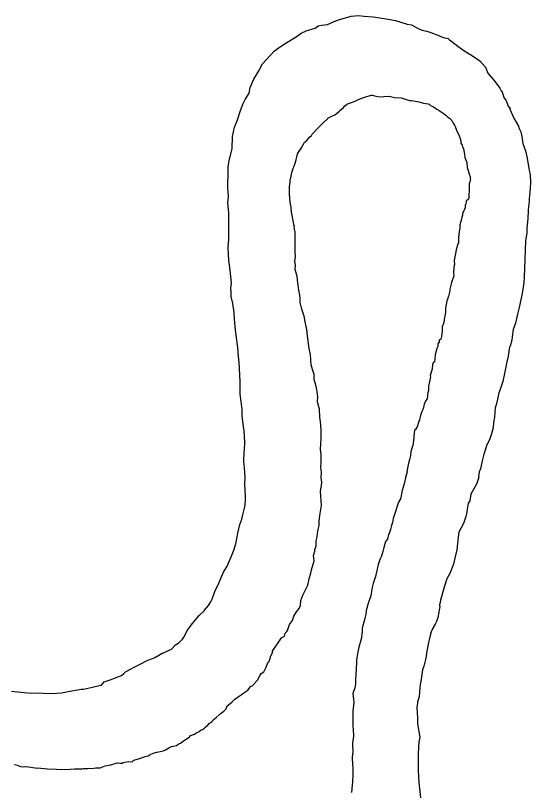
# Model space of a CAD drawing. Extents: x -939622 to -934222, y 1383701 to 1385301.
# Drawn here: x -936037.08 to -936033.04, y 1384133.22 to 1384139.3 of the extents above; entities that cross this region are included whole.
import ezdxf

# ---------------------------------------------------------------- set-up
doc = ezdxf.new("R2010")
doc.units = 0
doc.layers.add('Level 9', color=7, linetype='Continuous')

msp = doc.modelspace()

# ---------------------------------------------------------------- linework, layer by layer
at = {"layer": 'Level 9'}
for points in [[(-936034.5816, 1384139.2571), (-936034.5393, 1384139.2726), (-936034.4919, 1384139.2844), (-936034.447, 1384139.2986), (-936034.3902, 1384139.3034), (-936034.3452, 1384139.2986), (-936034.2742, 1384139.2939), (-936034.189, 1384139.2797), (-936034.0991, 1384139.2655), (-936034.0083, 1384139.2367)], [(-936035.1732, 1384138.869), (-936035.1446, 1384138.9248), (-936035.0844, 1384138.9907), (-936035.0499, 1384139.0254), (-936035.0034, 1384139.0606), (-936034.9653, 1384139.0833), (-936034.8805, 1384139.1353), (-936034.8397, 1384139.1642), (-936034.8015, 1384139.184), (-936034.7303, 1384139.2052), (-936034.707, 1384139.2213), (-936034.6803, 1384139.2285), (-936034.6324, 1384139.2336), (-936034.5823, 1384139.257), (-936034.5816, 1384139.2571)], [(-936034.0083, 1384139.2367), (-936033.974, 1384139.2297), (-936033.9217, 1384139.2019), (-936033.8911, 1384139.1882), (-936033.8547, 1384139.1808), (-936033.8241, 1384139.1701), (-936033.7691, 1384139.1485), (-936033.7263, 1384139.1323), (-936033.6868, 1384139.122), (-936033.6774, 1384139.1134), (-936033.6583, 1384139.0998)], [(-936033.6583, 1384139.0998), (-936033.6116, 1384139.0644), (-936033.5643, 1384139.0289), (-936033.4957, 1384138.9886), (-936033.4389, 1384138.9484), (-936033.3939, 1384138.8987), (-936033.375, 1384138.8514), (-936033.33, 1384138.7969), (-936033.295, 1384138.7524)], [(-936035.2793, 1384138.6463), (-936035.2492, 1384138.6952), (-936035.2397, 1384138.7402), (-936035.2113, 1384138.804), (-936035.1732, 1384138.869)], [(-936033.295, 1384138.7524), (-936033.2818, 1384138.7333), (-936033.2752, 1384138.7185), (-936033.2719, 1384138.7127), (-936033.2658, 1384138.7099), (-936033.2484, 1384138.6565), (-936033.2324, 1384138.6361), (-936033.2154, 1384138.5917), (-936033.1994, 1384138.5683), (-936033.2024, 1384138.5682), (-936033.1723, 1384138.5002)], [(-936035.3173, 1384136.3809), (-936035.3197, 1384136.435), (-936035.3241, 1384136.5342), (-936035.3264, 1384136.5853), (-936035.3314, 1384136.6303), (-936035.3376, 1384136.7023), (-936035.3556, 1384136.837), (-936035.3625, 1384136.9241), (-936035.3647, 1384136.9752), (-936035.3769, 1384137.0469), (-936035.3883, 1384137.1006), (-936035.39, 1384137.1397), (-936035.3911, 1384137.1638), (-936035.3871, 1384137.2091), (-936035.3975, 1384137.3081), (-936035.407, 1384137.386), (-936035.409, 1384137.4311), (-936035.4115, 1384137.4882), (-936035.4082, 1384137.5486), (-936035.4076, 1384137.6028), (-936035.4082, 1384137.7534), (-936035.4097, 1384137.7865), (-936035.4148, 1384137.8344), (-936035.411, 1384137.8828), (-936035.4142, 1384137.9549), (-936035.4162, 1384138), (-936035.4119, 1384138.0394), (-936035.4124, 1384138.1177), (-936035.4055, 1384138.1662), (-936035.3825, 1384138.2576), (-936035.3778, 1384138.3542), (-936035.363, 1384138.4271), (-936035.3413, 1384138.4793), (-936035.3147, 1384138.5588), (-936035.2961, 1384138.6138), (-936035.2793, 1384138.6463)], [(-936034.6344, 1384138.4945), (-936034.6299, 1384138.4988), (-936034.6005, 1384138.5152), (-936034.5769, 1384138.5252), (-936034.5623, 1384138.5349), (-936034.5391, 1384138.554), (-936034.5364, 1384138.5602), (-936034.5073, 1384138.5825), (-936034.4989, 1384138.595), (-936034.4784, 1384138.6079), (-936034.4756, 1384138.6111), (-936034.4371, 1384138.6248), (-936034.4105, 1384138.635), (-936034.3899, 1384138.645), (-936034.3574, 1384138.6585), (-936034.3396, 1384138.6623), (-936034.2923, 1384138.6794), (-936034.2833, 1384138.6798), (-936034.265, 1384138.6746), (-936034.2529, 1384138.6722), (-936034.2286, 1384138.6672), (-936034.1926, 1384138.6688), (-936034.1536, 1384138.6705), (-936034.1489, 1384138.6707)], [(-936034.1489, 1384138.6707), (-936034.1086, 1384138.6597), (-936034.0565, 1384138.6573), (-936033.9806, 1384138.636)], [(-936033.9806, 1384138.636), (-936033.9778, 1384138.6362), (-936033.9566, 1384138.6341), (-936033.9445, 1384138.6316), (-936033.9173, 1384138.6268), (-936033.8807, 1384138.6164), (-936033.8445, 1384138.612), (-936033.8353, 1384138.6094), (-936033.8258, 1384138.5977), (-936033.8013, 1384138.5868), (-936033.7765, 1384138.5698), (-936033.758, 1384138.5586), (-936033.727, 1384138.5389), (-936033.7052, 1384138.5217), (-936033.6896, 1384138.5074), (-936033.6772, 1384138.4989), (-936033.6584, 1384138.4817), (-936033.6484, 1384138.461), (-936033.6386, 1384138.4434), (-936033.6322, 1384138.4346), (-936033.6219, 1384138.405), (-936033.6019, 1384138.3607), (-936033.592, 1384138.34), (-936033.5882, 1384138.3221), (-936033.5874, 1384138.3041), (-936033.5776, 1384138.2864), (-936033.5742, 1384138.2776), (-936033.5673, 1384138.2568), (-936033.5641, 1384138.2539), (-936033.5636, 1384138.2419), (-936033.5595, 1384138.218), (-936033.5553, 1384138.191), (-936033.5451, 1384138.1644), (-936033.5416, 1384138.1525), (-936033.5369, 1384138.1135), (-936033.5298, 1384138.0898), (-936033.5191, 1384138.0511), (-936033.5157, 1384138.0422), (-936033.5147, 1384138.0211), (-936033.5116, 1384138.0183), (-936033.5142, 1384138.0091), (-936033.5221, 1384137.9847), (-936033.5213, 1384137.9666), (-936033.5234, 1384137.9455), (-936033.5229, 1384137.9334), (-936033.5225, 1384137.9244), (-936033.5245, 1384137.9032), (-936033.5263, 1384137.876), (-936033.5288, 1384137.8639)], [(-936034.7529, 1384138.3738), (-936034.712, 1384138.4183), (-936034.6694, 1384138.4609), (-936034.6344, 1384138.4945)], [(-936033.1723, 1384138.5002), (-936033.1364, 1384138.4355), (-936033.1329, 1384138.4236), (-936033.1164, 1384138.3912), (-936033.1088, 1384138.3554), (-936033.1004, 1384138.3016), (-936033.0797, 1384138.2423), (-936033.0723, 1384138.2095), (-936033.0682, 1384138.1855), (-936033.0563, 1384138.1198), (-936033.0484, 1384138.078), (-936033.0445, 1384138.0571), (-936033.0415, 1384137.9909), (-936033.0428, 1384137.9517), (-936033.0473, 1384137.9184), (-936033.0511, 1384137.867), (-936033.0531, 1384137.8458), (-936033.0593, 1384137.7823), (-936033.0588, 1384137.7703), (-936033.0623, 1384137.7129), (-936033.0709, 1384137.6372), (-936033.0693, 1384137.6011), (-936033.0814, 1384137.5343), (-936033.09, 1384137.2538), (-936033.0941, 1384137.2115), (-936033.1007, 1384137.157), (-936033.1107, 1384137.1113), (-936033.1231, 1384137.0505), (-936033.1305, 1384137.0141), (-936033.1432, 1384136.9623), (-936033.1581, 1384136.8923), (-936033.177, 1384136.8433), (-936033.1864, 1384136.7857), (-936033.1882, 1384136.7585), (-936033.2012, 1384136.7127), (-936033.207, 1384136.7064), (-936033.2158, 1384136.6338), (-936033.2258, 1384136.5881), (-936033.2458, 1384136.4969), (-936033.2581, 1384136.4361), (-936033.2767, 1384136.381), (-936033.2902, 1384136.3473), (-936033.3, 1384136.2957), (-936033.3101, 1384136.2531), (-936033.318, 1384136.2286), (-936033.3238, 1384136.1561), (-936033.3309, 1384136.1136), (-936033.3351, 1384136.0712), (-936033.3507, 1384136.0163), (-936033.3613, 1384135.9857), (-936033.3859, 1384135.9304), (-936033.3965, 1384135.8968), (-936033.4071, 1384135.8662), (-936033.4199, 1384135.8144), (-936033.4273, 1384135.778), (-936033.4349, 1384135.7475), (-936033.4431, 1384135.7291), (-936033.4503, 1384135.6866), (-936033.4471, 1384135.6837), (-936033.4552, 1384135.6623), (-936033.4578, 1384135.6531), (-936033.463, 1384135.6348), (-936033.5104, 1384135.5514), (-936033.5172, 1384135.5029), (-936033.5171, 1384135.4999), (-936033.5313, 1384135.4812), (-936033.5312, 1384135.4782), (-936033.5336, 1384135.466), (-936033.5382, 1384135.4327), (-936033.5427, 1384135.3993), (-936033.5478, 1384135.378), (-936033.5664, 1384135.323), (-936033.6024, 1384135.2551), (-936033.6097, 1384135.2156), (-936033.6203, 1384135.1158), (-936033.6355, 1384135.0518), (-936033.6454, 1384135.0032), (-936033.6751, 1384134.9296), (-936033.6974, 1384134.8894), (-936033.7185, 1384134.8222), (-936033.7471, 1384134.7216), (-936033.7493, 1384134.7034), (-936033.7545, 1384134.6851), (-936033.7537, 1384134.6671), (-936033.7564, 1384134.6609), (-936033.7609, 1384134.6276), (-936033.7681, 1384134.5851), (-936033.7787, 1384134.5545), (-936033.7898, 1384134.5329), (-936033.8065, 1384134.5021), (-936033.8203, 1384134.4743), (-936033.8305, 1384134.4347), (-936033.843, 1384134.3769), (-936033.8556, 1384134.3222), (-936033.8622, 1384134.2676), (-936033.8774, 1384134.2037), (-936033.8882, 1384134.1761), (-936033.9022, 1384134.0851), (-936033.9071, 1384134.0608), (-936033.9089, 1384134.0336), (-936033.9133, 1384133.9973)], [(-936034.904, 1384138.1071), (-936034.8984, 1384138.1164), (-936034.8903, 1384138.1378), (-936034.8798, 1384138.1714), (-936034.8699, 1384138.2201), (-936034.853, 1384138.2449), (-936034.85, 1384138.245), (-936034.8416, 1384138.2575), (-936034.8362, 1384138.2728), (-936034.8222, 1384138.2945), (-936034.8138, 1384138.3099), (-936034.7994, 1384138.3226), (-936034.782, 1384138.3384), (-936034.7736, 1384138.3508), (-936034.7591, 1384138.3635), (-936034.7529, 1384138.3738)], [(-936035.0638, 1384134.3228), (-936034.9932, 1384134.4253), (-936034.9697, 1384134.4384), (-936034.9648, 1384134.4627), (-936034.9533, 1384134.4753), (-936034.9477, 1384134.4845), (-936034.9317, 1384134.5304), (-936034.9091, 1384134.5616), (-936034.8985, 1384134.5952), (-936034.876, 1384134.6293), (-936034.8562, 1384134.6573), (-936034.8451, 1384134.6789), (-936034.8439, 1384134.7181), (-936034.8277, 1384134.761), (-936034.7891, 1384134.838), (-936034.7737, 1384134.8989), (-936034.7632, 1384134.9325), (-936034.7584, 1384134.9598), (-936034.7453, 1384135.0026), (-936034.7375, 1384135.03), (-936034.7424, 1384135.072), (-936034.7318, 1384135.1056), (-936034.7324, 1384135.1176), (-936034.7216, 1384135.1452), (-936034.7234, 1384135.1873), (-936034.7158, 1384135.2178), (-936034.711, 1384135.2451), (-936034.7063, 1384135.2754), (-936034.6986, 1384135.3059), (-936034.7002, 1384135.3419), (-936034.6931, 1384135.3844), (-936034.6862, 1384135.4329), (-936034.6816, 1384135.4633), (-936034.6895, 1384135.5744), (-936034.6796, 1384135.623), (-936034.6777, 1384135.6472), (-936034.6822, 1384135.6801), (-936034.681, 1384135.7223), (-936034.6859, 1384135.7643), (-936034.6845, 1384135.8005), (-936034.6826, 1384135.8247), (-936034.6842, 1384135.8607), (-936034.6892, 1384135.9057), (-936034.6849, 1384135.9451), (-936034.6838, 1384135.9873), (-936034.6836, 1384136.0505), (-936034.6856, 1384136.0956), (-936034.6896, 1384136.1196), (-936034.6942, 1384136.1555), (-936034.697, 1384136.2186), (-936034.7008, 1384136.2365), (-936034.7116, 1384136.2752), (-936034.7103, 1384136.3144), (-936034.715, 1384136.3534), (-936034.7195, 1384136.3863), (-936034.7302, 1384136.425), (-936034.7374, 1384136.4518), (-936034.7392, 1384136.4909), (-936034.7428, 1384136.5058), (-936034.7604, 1384136.5622), (-936034.7654, 1384136.6072), (-936034.767, 1384136.6432), (-936034.7782, 1384136.694), (-936034.783, 1384136.7329), (-936034.7916, 1384136.7928), (-936034.7969, 1384136.8437), (-936034.8086, 1384136.9035), (-936034.8166, 1384136.9483), (-936034.8339, 1384137.0017), (-936034.8483, 1384137.0553), (-936034.8467, 1384137.0855), (-936034.8509, 1384137.1124), (-936034.8586, 1384137.1512), (-936034.8671, 1384137.2081), (-936034.8724, 1384137.2591), (-936034.8868, 1384137.3127), (-936034.8853, 1384137.3459), (-936034.8896, 1384137.3758), (-936034.8853, 1384137.4151), (-936034.8868, 1384137.4482), (-936034.8861, 1384137.4994), (-936034.887, 1384137.5205), (-936034.8879, 1384137.5415), (-936034.8877, 1384137.6048), (-936034.8918, 1384137.6287), (-936034.8961, 1384137.6586), (-936034.896, 1384137.6556), (-936034.9158, 1384137.7632), (-936034.9175, 1384137.8023), (-936034.9246, 1384137.8261), (-936034.9254, 1384137.8441), (-936034.9297, 1384137.874), (-936034.9311, 1384137.9041), (-936034.9306, 1384137.9613), (-936034.9262, 1384137.9977), (-936034.927, 1384138.0157), (-936034.9217, 1384138.031), (-936034.9192, 1384138.0432), (-936034.9145, 1384138.0735), (-936034.9039, 1384138.1041), (-936034.904, 1384138.1071)], [(-936033.5288, 1384137.8639), (-936033.5461, 1384137.8481), (-936033.5482, 1384137.8269), (-936033.5537, 1384137.8146), (-936033.5531, 1384137.8026), (-936033.5529, 1384137.7966), (-936033.5583, 1384137.7843), (-936033.5638, 1384137.772), (-936033.5724, 1384137.7626), (-936033.5743, 1384137.7384), (-936033.5796, 1384137.7231), (-936033.582, 1384137.7079), (-936033.595, 1384137.6622), (-936033.5946, 1384137.6531), (-936033.5969, 1384137.638), (-936033.6039, 1384137.5925), (-936033.6054, 1384137.5593), (-936033.6068, 1384137.5231), (-936033.6124, 1384137.5138), (-936033.6254, 1384137.468), (-936033.6301, 1384137.4377), (-936033.6397, 1384137.383), (-936033.6382, 1384137.35), (-936033.6411, 1384137.3468), (-936033.6433, 1384137.3287), (-936033.6443, 1384137.2834), (-936033.6436, 1384137.2684), (-936033.6434, 1384137.2624), (-936033.6621, 1384137.2104), (-936033.6748, 1384137.1586), (-936033.6743, 1384137.1466), (-936033.6844, 1384137.1039), (-936033.6951, 1384137.0734), (-936033.6978, 1384137.0672), (-936033.7026, 1384137.0399), (-936033.7074, 1384137.0126), (-936033.709, 1384136.9794), (-936033.7088, 1384136.9764), (-936033.7136, 1384136.949), (-936033.7183, 1384136.9187), (-936033.7205, 1384136.9005), (-936033.7283, 1384136.8731), (-936033.7341, 1384136.8698), (-936033.7335, 1384136.8548), (-936033.7354, 1384136.8306), (-936033.7376, 1384136.8124), (-936033.7395, 1384136.7882), (-936033.7446, 1384136.7669), (-936033.7475, 1384136.7638), (-936033.7592, 1384136.7572), (-936033.7588, 1384136.7482), (-936033.7585, 1384136.7422), (-936033.767, 1384136.7298), (-936033.7691, 1384136.7086), (-936033.7719, 1384136.7055), (-936033.7774, 1384136.6932), (-936033.7877, 1384136.6536), (-936033.7904, 1384136.6474), (-936033.7918, 1384136.6112), (-936033.7939, 1384136.59), (-936033.8027, 1384136.5866), (-936033.8109, 1384136.5682), (-936033.8123, 1384136.532), (-936033.8177, 1384136.5167), (-936033.8203, 1384136.5075), (-936033.8281, 1384136.4801), (-936033.8245, 1384136.4682), (-936033.8425, 1384136.3981), (-936033.8415, 1384136.3771), (-936033.841, 1384136.365), (-936033.8463, 1384136.3497), (-936033.8531, 1384136.2982), (-936033.8615, 1384136.2858), (-936033.8753, 1384136.2581), (-936033.8827, 1384136.2216), (-936033.8938, 1384136.2), (-936033.9044, 1384136.1695), (-936033.9095, 1384136.1481), (-936033.9118, 1384136.133), (-936033.9174, 1384136.1237), (-936033.9278, 1384136.0871), (-936033.9333, 1384136.0748), (-936033.9446, 1384136.0592), (-936033.9504, 1384136.053), (-936033.9574, 1384136.0075), (-936033.9567, 1384135.9924), (-936033.9632, 1384135.9349), (-936033.9685, 1384135.9196), (-936033.979, 1384135.886), (-936033.9837, 1384135.8557), (-936033.9888, 1384135.8344), (-936033.9912, 1384135.8222), (-936033.9966, 1384135.8069), (-936034.0015, 1384135.7826), (-936034.0112, 1384135.731), (-936034.0081, 1384135.7281), (-936034.0211, 1384135.6823), (-936034.021, 1384135.6793), (-936034.026, 1384135.658), (-936034.031, 1384135.6337), (-936034.0467, 1384135.5818)], [(-936035.9257, 1384134.3055), (-936035.9255, 1384134.3056), (-936035.8755, 1384134.3289), (-936035.8579, 1384134.3387), (-936035.8262, 1384134.3703), (-936035.797, 1384134.3896), (-936035.7711, 1384134.4149), (-936035.7598, 1384134.4304), (-936035.7322, 1384134.4859), (-936035.7039, 1384134.5263), (-936035.6697, 1384134.567), (-936035.6411, 1384134.6014), (-936035.5977, 1384134.6394), (-936035.6007, 1384134.6393), (-936035.5665, 1384134.68), (-936035.5497, 1384134.7078), (-936035.5386, 1384134.7294), (-936035.5173, 1384134.7906), (-936035.4871, 1384134.8552), (-936035.4652, 1384134.9044), (-936035.4488, 1384134.9412), (-936035.4208, 1384134.9877), (-936035.388, 1384135.0614), (-936035.3693, 1384135.1135), (-936035.3534, 1384135.1624), (-936035.3362, 1384135.2475), (-936035.3211, 1384135.3144), (-936035.305, 1384135.3573), (-936035.2975, 1384135.3908), (-936035.2847, 1384135.4425), (-936035.2799, 1384135.4698), (-936035.2757, 1384135.5092), (-936035.277, 1384135.5393), (-936035.281, 1384135.6294), (-936035.2805, 1384135.6867), (-936035.2837, 1384135.7588), (-936035.289, 1384135.8098), (-936035.2863, 1384135.8852), (-936035.2839, 1384135.8974), (-936035.2807, 1384135.9608), (-936035.2875, 1384136.0478), (-936035.2921, 1384136.0838), (-936035.3017, 1384136.1647), (-936035.304, 1384136.2158), (-936035.3098, 1384136.2788), (-936035.3183, 1384136.3356), (-936035.3173, 1384136.3809)], [(-936034.0467, 1384135.5818), (-936034.0568, 1384135.5392), (-936034.0617, 1384135.5149), (-936034.0757, 1384135.4901), (-936034.0863, 1384135.4595), (-936034.0995, 1384135.4168), (-936034.1101, 1384135.3862), (-936034.1181, 1384135.3618), (-936034.1227, 1384135.3314), (-936034.1307, 1384135.307), (-936034.1383, 1384135.2765), (-936034.1489, 1384135.2429), (-936034.1546, 1384135.2366), (-936034.162, 1384135.2002), (-936034.1792, 1384135.1813), (-936034.1922, 1384135.1356), (-936034.1997, 1384135.1021), (-936034.2101, 1384135.0655), (-936034.224, 1384135.0408), (-936034.2373, 1384135.001), (-936034.2447, 1384134.9646), (-936034.2522, 1384134.9311), (-936034.2572, 1384134.9068), (-936034.2758, 1384134.8517), (-936034.2834, 1384134.8213), (-936034.2903, 1384134.7728), (-936034.2925, 1384134.7546), (-936034.3086, 1384134.7117), (-936034.3167, 1384134.6903), (-936034.3216, 1384134.6659), (-936034.3296, 1384134.6415), (-936034.3341, 1384134.6082), (-936034.3418, 1384134.5777), (-936034.3624, 1384134.5015), (-936034.3612, 1384134.4744), (-936034.3707, 1384134.4168), (-936034.3889, 1384134.3527), (-936034.3987, 1384134.3041), (-936034.4055, 1384134.2526), (-936034.4073, 1384134.2254), (-936034.4088, 1384134.1922), (-936034.4121, 1384134.1318), (-936034.4141, 1384134.1076), (-936034.4151, 1384134.0624), (-936034.4199, 1384134.0351), (-936034.4359, 1384133.9892), (-936034.4309, 1384133.9442), (-936034.4269, 1384133.9233), (-936034.4357, 1384133.8506), (-936034.4358, 1384133.7843), (-936034.4337, 1384133.7362), (-936034.4323, 1384133.7062), (-936034.4302, 1384133.6581), (-936034.4321, 1384133.6339), (-936034.4369, 1384133.6066), (-936034.4387, 1384133.5794), (-936034.4337, 1384133.5344), (-936034.4407, 1384133.4889), (-936034.4403, 1384133.4799), (-936034.4339, 1384133.4019), (-936034.4349, 1384133.3567), (-936034.4382, 1384133.2963), (-936034.4403, 1384133.2751), (-936034.4466, 1384133.2146)], [(-936036.0995, 1384133.4846), (-936036.0639, 1384133.4952), (-936036.0402, 1384133.5023), (-936036.0256, 1384133.512), (-936036.002, 1384133.5221), (-936035.9723, 1384133.5294), (-936035.9455, 1384133.5366), (-936035.9217, 1384133.5407), (-936035.9039, 1384133.5475), (-936035.8776, 1384133.5637), (-936035.857, 1384133.5737), (-936035.8183, 1384133.5814), (-936035.8038, 1384133.5941), (-936035.7861, 1384133.6009), (-936035.7658, 1384133.6169), (-936035.754, 1384133.6234), (-936035.7277, 1384133.6397), (-936035.7132, 1384133.6524), (-936035.7076, 1384133.6616), (-936035.678, 1384133.672), (-936035.6663, 1384133.6785), (-936035.6399, 1384133.6918), (-936035.6254, 1384133.7045), (-936035.6135, 1384133.708), (-936035.5989, 1384133.7177), (-936035.5962, 1384133.7238), (-936035.5933, 1384133.727), (-936035.573, 1384133.7429), (-936035.5615, 1384133.7555), (-936035.5382, 1384133.7716), (-936035.5326, 1384133.7809), (-936035.5065, 1384133.8031), (-936035.4833, 1384133.8222), (-936035.4747, 1384133.8316), (-936035.4456, 1384133.851), (-936035.4284, 1384133.8698), (-936035.4204, 1384133.8943), (-936035.3826, 1384133.9231), (-936035.374, 1384133.9325), (-936035.3596, 1384133.9452), (-936035.3421, 1384133.958), (-936035.31, 1384133.9805), (-936035.2984, 1384133.9901), (-936035.2575, 1384134.016), (-936035.2491, 1384134.0284), (-936035.2377, 1384134.044), (-936035.2201, 1384134.0538), (-936035.2173, 1384134.0569), (-936035.18, 1384134.0977), (-936035.1773, 1384134.1039), (-936035.1606, 1384134.1347), (-936035.1551, 1384134.147), (-936035.1317, 1384134.1601), (-936035.118, 1384134.1908), (-936035.1153, 1384134.197), (-936035.1045, 1384134.2246), (-936035.0874, 1384134.2464), (-936035.0848, 1384134.2556), (-936035.0772, 1384134.286), (-936035.0661, 1384134.3076), (-936035.0638, 1384134.3228)], [(-936035.9257, 1384134.3055), (-936035.9887, 1384134.2688), (-936036.0455, 1384134.2475), (-936036.1094, 1384134.2144), (-936036.1618, 1384134.1881)], [(-936037.1115, 1384134.009), (-936037.039, 1384134.0002), (-936036.9575, 1384133.9917), (-936036.8945, 1384133.9945), (-936036.8614, 1384133.993), (-936036.7951, 1384133.9899), (-936036.7203, 1384133.9962), (-936036.6815, 1384134.004), (-936036.6099, 1384134.0162), (-936036.5921, 1384134.02), (-936036.5652, 1384134.0242), (-936036.5472, 1384134.025), (-936036.4758, 1384134.0402), (-936036.4222, 1384134.0516), (-936036.4073, 1384134.0553), (-936036.3844, 1384134.0804), (-936036.3312, 1384134.1009), (-936036.278, 1384134.1213), (-936036.2484, 1384134.1316), (-936036.2311, 1384134.1475), (-936036.2166, 1384134.1602), (-936036.1726, 1384134.1832), (-936036.1618, 1384134.1881)], [(-936033.9133, 1384133.9973), (-936033.915, 1384133.9671), (-936033.928, 1384133.9213), (-936033.9276, 1384133.9123), (-936033.9322, 1384133.882), (-936033.9302, 1384133.8369), (-936033.9288, 1384133.8038), (-936033.9265, 1384133.7527), (-936033.9098, 1384133.648), (-936033.9172, 1384133.6116), (-936033.9168, 1384133.6025), (-936033.9188, 1384133.5784), (-936033.9203, 1384133.5452), (-936033.9229, 1384133.536), (-936033.923, 1384133.4697), (-936033.9233, 1384133.4095), (-936033.9225, 1384133.3914), (-936033.9198, 1384133.3313), (-936033.9184, 1384133.2983), (-936033.918, 1384133.2892), (-936033.909, 1384133.2234), (-936033.9038, 1384133.1724)], [(-936036.5616, 1384133.3964), (-936036.5466, 1384133.4015), (-936036.5376, 1384133.4019), (-936036.5136, 1384133.403), (-936036.4656, 1384133.4051), (-936036.4508, 1384133.4088), (-936036.4326, 1384133.4066), (-936036.4176, 1384133.4072), (-936036.3763, 1384133.4241), (-936036.3495, 1384133.4283), (-936036.3316, 1384133.4321), (-936036.2841, 1384133.4463), (-936036.263, 1384133.4442), (-936036.245, 1384133.445), (-936036.2361, 1384133.4484), (-936036.2243, 1384133.452), (-936036.1914, 1384133.4564), (-936036.1643, 1384133.4546), (-936036.1557, 1384133.464), (-936036.144, 1384133.4706), (-936036.1172, 1384133.4778), (-936036.0995, 1384133.4846)], [(-936037.0891, 1384133.4347), (-936037.0678, 1384133.4296), (-936037.0403, 1384133.4188), (-936037.0191, 1384133.4167), (-936037.0011, 1384133.4175), (-936036.9981, 1384133.4176), (-936036.907, 1384133.4061)], [(-936036.5616, 1384133.3964), (-936036.6182, 1384133.398), (-936036.6868, 1384133.3932), (-936036.7602, 1384133.3956), (-936036.8288, 1384133.398), (-936036.907, 1384133.4061)]]:
    msp.add_lwpolyline(points, dxfattribs=at)

doc.saveas('drawing.dxf')
